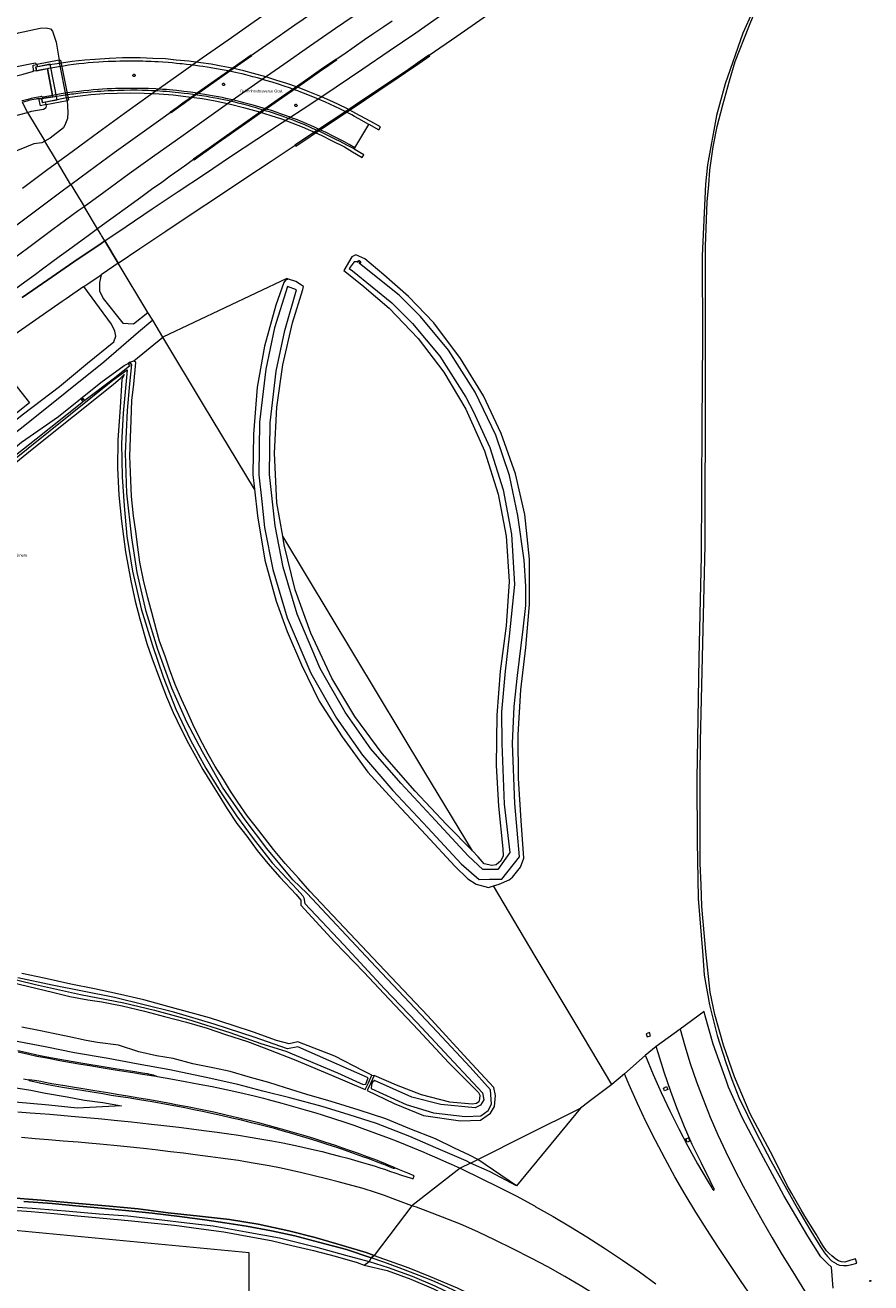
# Model space of a CAD drawing. Header units: metres. Extents: x 138165 to 154469, y 480134 to 494189.
# Tile 928 of 1056: x 149085 to 149459, y 487776 to 488332. Entities that reach past the tile are written whole.
import ezdxf

# ---------------------------------------------------------------- set-up
doc = ezdxf.new("R2010")
doc.units = ezdxf.units.M
doc.header["$LTSCALE"] = 0.001
doc.header["$MEASUREMENT"] = 0
for name, color, linetype, lineweight in [('TOP-L-topo objecten punt', 7, 'Continuous', 0), ('TOP-L-topo objecten vlak', 7, 'Continuous', 0), ('TOP-T-topo huisnummering naamgeving', 7, 'Continuous', 0)]:
    doc.layers.add(name, color=color, linetype=linetype, lineweight=lineweight)
doc.styles.add('Style-INTL_ISO', font='INTL_ISO.shx')

# ---------------------------------------------------------------- blocks, each defined once
blk = doc.blocks.new('24')
at = {"layer": 'TOP-L-topo objecten punt', "color": 7, "linetype": 'Continuous', "lineweight": 0}
for radius in [0.025, 0.0182, 0.0115, 0.005]:
    blk.add_circle((0, 0), radius, dxfattribs=at)

msp = doc.modelspace()

# ---------------------------------------------------------------- linework, layer by layer
at = {"layer": 'TOP-L-topo objecten vlak', "flags": 128}
for points in [[(149398.29, 488457.4), (149392, 488453.61), (149380.05, 488446.39), (149368.14, 488439.08), (149356.23, 488431.72), (149344.34, 488424.32), (149332.53, 488416.89), (149320.71, 488409.41), (149309.01, 488401.89), (149297.28, 488394.31), (149285.48, 488386.64), (149273.77, 488379), (149261.99, 488371.32), (149250.37, 488363.59), (149238.73, 488355.82), (149227.1, 488348.02), (149215.49, 488340.17), (149204.01, 488332.27), (149192.53, 488324.34), (149184.75, 488318.97)], [(149263.36, 488319.05), (149275.63, 488327.53), (149287.24, 488335.64), (149298.87, 488343.86), (149310.47, 488352.14), (149321.7, 488360.21), (149333.03, 488368.29), (149344.35, 488376.27), (149355.54, 488384.12), (149366.86, 488391.96), (149378.31, 488399.81), (149389.59, 488407.44), (149401.18, 488415.22), (149408.4, 488419.97), (149415.75, 488424.83), (149416.9, 488425.58)], [(149098.95, 488271.66), (149106.01, 488276.87), (149117.32, 488285.15), (149128.68, 488293.39), (149140.1, 488301.58), (149151.54, 488309.73), (149162.95, 488317.83), (149174.44, 488325.88), (149185.96, 488333.89), (149197.51, 488341.85), (149209.12, 488349.78), (149220.74, 488357.65), (149232.38, 488365.48), (149244.08, 488373.27), (149255.77, 488381.02), (149267.4, 488388.73), (149279.19, 488396.39), (149290.97, 488404.02), (149302.75, 488411.59), (149314.56, 488419.14), (149315.45, 488419.71), (149316.6, 488420.43)], [(149410.63, 488347.83), (149402.11, 488328.86), (149394.26, 488306.44), (149390.4, 488292.34), (149386.4, 488270.52), (149385.51, 488261.94), (149384.07, 488230.27), (149384.23, 488193.39), (149383.88, 488155.79), (149383.6, 488097.37), (149382.58, 488052.36), (149381.79, 487998.76), (149381.82, 487970.93), (149382.22, 487954.53), (149382.31, 487945.81), (149384.32, 487920.51), (149384.95, 487911.89), (149387.29, 487898.69), (149390.7, 487885.13), (149394.58, 487873.17), (149397.25, 487865.68), (149400.27, 487857.8), (149407.83, 487842.41), (149414.47, 487829.68), (149426.21, 487808.6), (149432.15, 487798.62), (149436.49, 487791.68), (149438.25, 487788.99), (149439.49, 487787.29), (149441.36, 487785.41), (149443.3, 487784.19), (149443.38, 487784.16), (149444.87, 487783.56), (149446.55, 487783.41), (149448.17, 487783.4), (149450.25, 487783.76), (149452.45, 487784.39), (149451.86, 487786.34), (149449.4, 487785.59), (149447.25, 487784.89), (149445.7, 487784.96)], [(149110.72, 488252.11), (149119.43, 488258.45), (149130.74, 488266.63), (149142.08, 488274.79), (149153.48, 488282.96), (149164.8, 488291.03), (149176.18, 488299.09), (149187.58, 488307.11), (149199.02, 488315.09), (149210.48, 488323.03), (149221.97, 488330.95), (149233.48, 488338.83)], [(149119.89, 488236.88), (149129.37, 488243.29), (149140.83, 488250.99), (149152.38, 488258.72), (149163.92, 488266.44), (149175.5, 488274.15), (149187.18, 488281.85), (149198.3, 488289.2), (149210.52, 488297.25), (149222.25, 488305.06), (149234.02, 488312.96), (149245.68, 488320.93), (149257.4, 488328.97), (149269.42, 488337.28)], [(149445.7, 487784.96), (149444.4, 487785.42), (149443.15, 487786.15), (149441.39, 487787.59), (149440.08, 487788.83), (149439.15, 487789.87), (149437.42, 487792.25), (149436.29, 487794.11), (149434.52, 487797.17), (149429.49, 487805.26), (149427.92, 487807.97), (149425.14, 487812.91), (149423.79, 487815.25), (149421.73, 487818.85), (149415.49, 487831.42), (149412, 487838.12), (149405.33, 487850.43), (149398.37, 487866.84), (149393.59, 487880.83), (149389.72, 487894.49), (149387.62, 487904.34), (149385.78, 487922.36), (149383.9, 487942.28), (149383.58, 487951.87), (149383.18, 487961.34), (149383.14, 487971.04), (149383.17, 487998.93), (149383.35, 488015.27), (149385.48, 488102.19), (149385.64, 488175.19), (149385.62, 488234.49), (149386.28, 488254.15), (149387.04, 488261.64), (149387.55, 488268.12), (149388.95, 488278.51), (149390.75, 488287.49), (149393.26, 488297.01), (149396.19, 488307.73), (149398.71, 488316.26), (149404.68, 488331.66), (149406.97, 488337.01)], [(149070.94, 488325.62), (149081.76, 488328.91), (149091.37, 488330.98), (149094.02, 488331.14), (149095.82, 488330.78), (149096.8, 488329.75), (149098.44, 488324.85), (149099.73, 488316.81)], [(149246.95, 488334.08), (149243.24, 488331.55), (149238.51, 488328.31), (149234.82, 488325.79), (149230.12, 488322.58), (149225.54, 488319.42), (149222.2, 488317.1)], [(149148.97, 488293.69), (149148.89, 488294.01), (149151.84, 488296.1), (149154.47, 488297.97), (149157.17, 488299.88), (149160.89, 488302.52), (149172.72, 488310.84), (149184.65, 488319.2), (149184.75, 488318.97)], [(149184.75, 488318.97), (149184.89, 488318.69), (149175.24, 488311.95), (149162, 488302.68), (149159.86, 488301.16), (149157.76, 488299.66), (149154.93, 488297.64), (149152.44, 488295.86), (149149.19, 488293.53), (149148.97, 488293.69)], [(149204.1, 488279.17), (149203.98, 488279.31), (149214.91, 488286.55), (149225.18, 488293.37), (149236.1, 488300.69), (149240.99, 488303.99), (149248.97, 488309.38), (149254.17, 488312.92), (149259.41, 488316.52), (149263.23, 488319.18), (149263.36, 488319.05)], [(149204.1, 488279.17), (149204.37, 488278.83), (149217.51, 488287.58), (149229.27, 488295.46), (149241.07, 488303.4), (149247.31, 488307.6), (149252.9, 488311.38), (149258.85, 488315.41), (149263.61, 488318.69), (149263.36, 488319.05)], [(149089.85, 488314.98), (149089.22, 488315.54), (149086.94, 488315.11), (149077.28, 488313.17)], [(149088.35, 488311.95), (149088.15, 488314.62), (149089.85, 488314.98)], [(149090.09, 488313.91), (149089.26, 488313.75), (149089.62, 488312.15)], [(149236.68, 488288.41), (149236.71, 488288.45), (149241.05, 488286.07), (149241.8, 488287.31), (149237.51, 488289.76), (149234.98, 488291.09), (149230.87, 488293.22), (149226.6, 488295.55), (149220.73, 488298.37), (149215.71, 488300.55), (149209.87, 488303.01), (149205.08, 488304.85), (149200.33, 488306.51), (149196.03, 488307.86), (149191.15, 488309.4), (149185.7, 488310.88), (149181.32, 488312.05), (149176.18, 488313.29), (149171.41, 488314.25), (149166.87, 488315.07), (149162.39, 488315.73), (149156.99, 488316.43), (149151.48, 488316.91), (149146.7, 488317.41), (149141.1, 488317.65), (149135.47, 488317.85), (149131.04, 488317.89), (149127.71, 488317.84), (149122.01, 488317.58), (149115.63, 488317.16), (149111.1, 488316.79), (149105.49, 488316.19), (149098.81, 488315.28), (149094.2, 488314.6), (149089.35, 488313.71), (149089.66, 488312.19), (149094.49, 488313.13), (149094.5, 488313.08)], [(149096.79, 488301.22), (149094.5, 488313.08), (149092.64, 488312.74), (149089.62, 488312.15)], [(149099.73, 488316.81), (149089.85, 488314.98)], [(149089.85, 488314.98), (149090.09, 488313.91)], [(149093.7, 488298.39), (149098.78, 488299.35), (149095.79, 488315), (149090.09, 488313.91)], [(149236.68, 488288.41), (149232.24, 488290.94), (149230.38, 488291.95), (149229.1, 488292.63), (149227.42, 488293.5), (149225.32, 488294.56), (149223.79, 488295.31), (149221.99, 488296.17), (149219.42, 488297.4), (149217.43, 488298.29), (149214.73, 488299.44), (149212.68, 488300.28), (149210.65, 488301.11), (149208.91, 488301.82), (149206.65, 488302.7), (149205.32, 488303.2), (149203.86, 488303.74), (149202.02, 488304.4), (149199.26, 488305.35), (149196.67, 488306.21), (149193.92, 488307.08), (149191.11, 488307.91), (149188.83, 488308.57), (149187.42, 488308.98), (149185.35, 488309.54), (149182.33, 488310.33), (149180.61, 488310.73), (149179.09, 488311.09), (149177.66, 488311.41), (149175.61, 488311.84), (149173.52, 488312.27), (149171.81, 488312.6), (149169.23, 488313.07), (149166.79, 488313.48), (149165.2, 488313.74), (149163.29, 488314.03), (149161.83, 488314.23), (149159.97, 488314.49), (149157.81, 488314.75), (149155.99, 488314.97), (149154.07, 488315.19), (149153.15, 488315.28), (149151.66, 488315.42), (149149.69, 488315.6), (149147.9, 488315.75), (149145.49, 488315.92), (149143.55, 488316.04), (149142.04, 488316.13), (149140.34, 488316.21), (149138.11, 488316.29), (149136.72, 488316.33), (149134.86, 488316.38), (149133.08, 488316.39), (149131.01, 488316.41), (149128.71, 488316.39), (149126.57, 488316.35), (149124.56, 488316.32), (149123, 488316.27), (149121.39, 488316.21), (149119.13, 488316.1), (149117.26, 488315.98), (149114.72, 488315.81), (149112.53, 488315.62), (149110.63, 488315.42), (149108.44, 488315.19), (149106.11, 488314.91), (149103.88, 488314.58), (149101.63, 488314.26), (149100.26, 488314.04), (149097.73, 488313.62), (149095.04, 488313.17), (149094.5, 488313.08)], [(149094.5, 488313.08), (149096.79, 488301.22)], [(149099.73, 488316.81), (149100.33, 488316.87), (149103.78, 488299.08), (149103.22, 488299.03)], [(149103.22, 488299.03), (149103, 488300.15), (149099.93, 488315.79), (149099.73, 488316.81)], [(149222.2, 488317.1), (149222.13, 488317.21), (149215.79, 488312.83), (149207.68, 488307.17), (149198.04, 488300.44), (149187.77, 488293.24), (149180.59, 488288.21), (149173.74, 488283.38), (149165.99, 488277.9), (149159.08, 488272.99), (149159.18, 488272.85)], [(149222.2, 488317.1), (149222.33, 488316.91), (149219.03, 488314.55), (149214.81, 488311.62), (149209.66, 488308.02), (149204.85, 488304.65), (149196.73, 488298.95), (149189.78, 488294.08), (149183.72, 488289.83), (149178.82, 488286.39), (149173.48, 488282.61), (149170.08, 488280.19), (149165.78, 488277.13), (149161.23, 488273.87), (149159.4, 488272.56), (149159.18, 488272.85)], [(149079.3, 488309.5), (149080.78, 488309.89), (149083.81, 488310.63), (149088.35, 488311.95)], [(149089.62, 488312.15), (149088.35, 488311.95)], [(149133.21, 488309.77), (149133.01, 488309.64), (149132.85, 488309.61), (149132.67, 488309.64), (149132.49, 488309.76), (149132.36, 488309.97), (149132.35, 488310.14), (149132.39, 488310.32), (149132.53, 488310.5), (149132.74, 488310.6), (149132.91, 488310.61), (149133.1, 488310.54), (149133.3, 488310.33), (149133.34, 488310.11), (149133.3, 488309.91), (149133.21, 488309.77)], [(149096.9, 488300.64), (149096.92, 488300.59), (149092.04, 488299.87), (149092.06, 488299.32), (149092.3, 488298.16), (149102.32, 488300.11), (149106.67, 488300.76), (149113.77, 488301.66), (149119.72, 488302.12), (149125.36, 488302.22), (149131.45, 488302.37), (149137.25, 488302.3), (149143.87, 488301.97), (149150.17, 488301.53), (149155.68, 488300.82), (149163.07, 488299.9), (149168.74, 488298.8), (149175.45, 488297.38), (149181.28, 488295.96), (149187.76, 488294.16), (149193.36, 488292.38), (149198, 488290.85), (149202.57, 488289.13), (149207.16, 488287.39), (149210.84, 488285.65), (149215.62, 488283.59), (149220.15, 488281.35), (149225.86, 488278.5), (149229.47, 488276.26), (149233.66, 488273.7), (149234.49, 488275), (149230.23, 488277.5), (149230.26, 488277.54)], [(149230.55, 488278.05), (149227.94, 488279.5), (149225.86, 488280.65), (149223.24, 488282.03), (149220.53, 488283.41), (149217.73, 488284.77), (149214.95, 488286.08), (149212.66, 488287.13), (149210.99, 488287.89), (149209.6, 488288.48), (149207.91, 488289.19), (149206.49, 488289.79), (149205.05, 488290.37), (149203.84, 488290.84), (149203.58, 488290.94), (149203.27, 488291.06), (149201.62, 488291.7), (149201.32, 488291.81), (149200.97, 488291.93), (149199.79, 488292.36), (149197.66, 488293.12), (149196.06, 488293.67), (149193.57, 488294.51), (149191.86, 488295.06), (149188.4, 488296.1), (149185.47, 488296.93), (149182.04, 488297.86), (149179.27, 488298.57), (149176.32, 488299.26), (149173.38, 488299.91), (149172.42, 488300.11), (149171.76, 488300.25), (149170.15, 488300.59), (149170.07, 488300.6), (149167.37, 488301.1), (149164.17, 488301.68), (149162.25, 488301.99), (149160.85, 488302.22), (149157.74, 488302.67), (149154.86, 488303.03), (149151.58, 488303.4), (149150.02, 488303.55), (149148.53, 488303.69), (149147.12, 488303.8), (149145.41, 488303.92), (149142.53, 488304.1), (149139.21, 488304.25), (149136.3, 488304.31), (149134.01, 488304.34), (149133, 488304.36), (149131.46, 488304.36), (149129.64, 488304.37), (149127.66, 488304.35), (149125.68, 488304.31), (149124.6, 488304.27), (149122.81, 488304.19), (149120.96, 488304.1), (149118.95, 488303.97), (149117.14, 488303.85), (149114.79, 488303.66), (149112.89, 488303.49), (149110.6, 488303.27), (149108.5, 488303.04), (149107.28, 488302.89), (149105.61, 488302.66), (149103.36, 488302.32), (149100.67, 488301.88), (149096.79, 488301.22)], [(149096.9, 488300.64), (149102.43, 488301.46), (149104.5, 488301.77), (149105.23, 488301.87), (149106.2, 488301.99), (149107.91, 488302.22), (149110.29, 488302.48), (149112.17, 488302.66), (149113.65, 488302.8), (149115.27, 488302.96), (149116.48, 488303.05), (149118.16, 488303.19), (149119.6, 488303.29), (149121.39, 488303.38), (149123.97, 488303.49), (149125.63, 488303.54), (149128.51, 488303.62), (149131.39, 488303.68), (149131.99, 488303.68), (149133.6, 488303.67), (149134.21, 488303.66), (149136.4, 488303.6), (149139.03, 488303.52), (149140.53, 488303.46), (149142.75, 488303.38), (149145.51, 488303.19), (149147.18, 488303.06), (149150.96, 488302.72), (149152.46, 488302.56), (149155.02, 488302.27), (149156.89, 488302.03), (149158.76, 488301.78), (149160.74, 488301.52), (149162.82, 488301.19), (149165.01, 488300.85), (149166.18, 488300.65), (149167.86, 488300.34), (149169.7, 488299.99), (149170.32, 488299.86), (149171.8, 488299.58), (149172.51, 488299.43), (149174.84, 488298.92), (149177.29, 488298.35), (149178.8, 488297.99), (149180.19, 488297.64), (149181.45, 488297.32), (149183.13, 488296.89), (149184.44, 488296.52), (149186.32, 488295.97), (149187.94, 488295.49), (149188.95, 488295.19), (149190.11, 488294.85), (149191.31, 488294.47), (149192.57, 488294.08), (149194.35, 488293.48), (149195.59, 488293.09), (149197.8, 488292.32), (149199.35, 488291.75), (149200.87, 488291.2), (149201.33, 488291.04), (149202.61, 488290.55), (149203.29, 488290.28), (149205.37, 488289.46), (149207.46, 488288.6), (149209.86, 488287.58), (149211.59, 488286.82), (149212.65, 488286.35), (149214.25, 488285.65), (149215.77, 488284.94), (149217.17, 488284.29), (149219.92, 488282.91), (149221.59, 488282.08), (149223.83, 488280.96), (149226.8, 488279.36), (149230.26, 488277.54)], [(149171.94, 488306), (149171.92, 488306.17), (149171.96, 488306.35), (149172.11, 488306.53), (149172.32, 488306.63), (149172.48, 488306.64), (149172.68, 488306.57), (149172.87, 488306.35), (149172.92, 488306.14), (149172.87, 488305.93), (149172.78, 488305.8), (149172.58, 488305.67), (149172.42, 488305.64), (149172.25, 488305.67), (149172.06, 488305.79), (149171.94, 488306)], [(149096.79, 488301.22), (149095.07, 488300.9), (149092.69, 488300.42), (149092.47, 488300.38), (149092.33, 488300.45), (149092.23, 488300.62), (149092.07, 488300.75), (149091.78, 488300.73), (149091.34, 488300.66), (149090.46, 488300.51), (149088.79, 488300.15), (149087.35, 488299.83), (149085.82, 488299.47), (149084.11, 488299.06), (149083.13, 488298.81)], [(149090.72, 488299.83), (149090.37, 488299.79), (149089.82, 488299.71), (149089.4, 488299.63), (149088.51, 488299.43), (149087.66, 488299.24), (149086.34, 488298.94), (149085.41, 488298.72), (149084.34, 488298.46), (149083.35, 488298.22)], [(149083.35, 488298.22), (149085.67, 488293.75)], [(149085.67, 488293.75), (149087.53, 488294.26), (149092.81, 488295.17), (149093.9, 488295.83), (149094.15, 488296.42), (149093.95, 488297.17)], [(149090.72, 488299.83), (149091.52, 488299.93), (149091.7, 488299.95), (149091.9, 488299.92)], [(149093.95, 488297.17), (149091.39, 488296.7), (149090.72, 488299.83)], [(149091.9, 488299.92), (149091.89, 488299.6), (149092.25, 488298.11), (149093.7, 488298.39)], [(149091.9, 488299.92), (149096.9, 488300.64), (149096.79, 488301.22)], [(149103.22, 488299.03), (149103.55, 488293.78), (149103.42, 488291.06), (149102.52, 488288.78), (149101.68, 488286.88), (149095.73, 488282.26), (149093.33, 488281)], [(149093.95, 488297.17), (149093.7, 488298.39)], [(149093.95, 488297.17), (149103.22, 488299.03)], [(149096.79, 488301.22), (149096.9, 488300.64)], [(149204.61, 488296.34), (149204.45, 488296.31), (149204.27, 488296.34), (149204.09, 488296.46), (149203.96, 488296.67), (149203.94, 488296.84), (149203.99, 488297.02), (149204.13, 488297.2), (149204.34, 488297.3), (149204.51, 488297.31), (149204.7, 488297.24), (149204.89, 488297.03), (149204.94, 488296.81), (149204.9, 488296.6), (149204.81, 488296.47), (149204.61, 488296.34)], [(149078.98, 488291.94), (149085.67, 488293.75)], [(149085.67, 488293.75), (149093.33, 488281)], [(149148.97, 488293.69), (149146.79, 488292.13), (149135.45, 488283.98), (149124.11, 488275.77), (149112.89, 488267.6), (149104.93, 488261.72)], [(149230.55, 488278.05), (149236.68, 488288.41)], [(149093.33, 488281), (149092, 488280.3), (149088.44, 488279.88), (149077.98, 488275.58)], [(149098.95, 488271.66), (149093.33, 488281)], [(149119.89, 488236.88), (149125.85, 488226.98), (149135.41, 488233.44), (149146.94, 488241.2), (149158.57, 488248.98), (149170.18, 488256.72), (149181.85, 488264.45), (149193.43, 488272.14), (149204.1, 488279.17)], [(149230.26, 488277.54), (149230.55, 488278.05)], [(149083.48, 488260.15), (149094.72, 488268.53), (149098.95, 488271.66)], [(149104.93, 488261.72), (149098.95, 488271.66)], [(149159.18, 488272.85), (149156.2, 488270.73), (149152.61, 488268.16), (149148.83, 488265.46), (149145.08, 488262.76), (149140.62, 488259.55), (149136.43, 488256.53), (149132.53, 488253.7), (149127.92, 488250.37), (149124.62, 488247.97), (149121.53, 488245.72), (149118.86, 488243.78), (149116.69, 488242.2)], [(149104.93, 488261.72), (149101.65, 488259.29), (149090.44, 488250.92), (149079.15, 488242.44), (149068, 488233.99), (149056.92, 488225.48), (149045.88, 488216.92), (149034.81, 488208.32), (149023.87, 488199.66), (149012.94, 488190.93), (149002.09, 488182.21), (148991.27, 488173.41), (148980.49, 488164.53), (148969.73, 488155.61), (148958.95, 488146.61), (148948.31, 488137.65), (148937.67, 488128.62), (148926.96, 488119.44), (148916.5, 488110.37), (148905.95, 488101.16), (148900.49, 488096.37)], [(149104.93, 488261.72), (149105.33, 488261.06), (149107.07, 488258.18), (149107.34, 488257.71), (149110.33, 488252.76), (149110.72, 488252.11)], [(149074.44, 488225.4), (149085.65, 488233.7), (149096.89, 488241.99), (149108.16, 488250.24), (149110.72, 488252.11)], [(149116.69, 488242.2), (149110.72, 488252.11)], [(149116.69, 488242.2), (149116.63, 488242.15), (149112.51, 488239.15), (149108.23, 488236.01), (149103.84, 488232.79), (149099.69, 488229.74), (149096.37, 488227.29), (149092.3, 488224.29), (149089.22, 488222.01), (149082.93, 488217.34), (149078.96, 488214.4), (149078.33, 488213.93)], [(149119.89, 488236.88), (149119.45, 488237.61), (149118.42, 488239.31), (149118.15, 488239.76), (149117.14, 488241.45), (149116.69, 488242.2)], [(149083.28, 488211.82), (149094.65, 488219.68), (149106.15, 488227.56), (149118.24, 488235.77), (149119.89, 488236.88)], [(149125.85, 488226.98), (149119.89, 488236.88), (149118.24, 488235.77), (149106.15, 488227.56), (149094.65, 488219.68), (149083.28, 488211.82)], [(149291.78, 487951.39), (149294.33, 487952.16), (149298.68, 487954.07), (149300.24, 487955.23), (149303.74, 487959.65), (149305.22, 487963.68), (149304.04, 487980.39), (149302.86, 487998.9), (149302.67, 488018.27), (149303.85, 488038.11), (149306.13, 488056.87), (149307.76, 488075.95), (149307.8, 488095.96), (149305.59, 488115.74), (149301.58, 488133.79), (149295.21, 488151.61), (149287.4, 488168.35), (149277.27, 488184.78), (149265.35, 488200.63), (149254.23, 488212.21), (149243.36, 488221.85), (149234.93, 488228.89), (149230.87, 488230.75), (149229.17, 488229.8), (149225.6, 488223.75), (149233.51, 488217.37), (149245.65, 488207.13), (149258.44, 488193.59), (149269.88, 488178.78), (149279.63, 488162.42), (149287.84, 488144.01), (149293.92, 488124.78), (149297.4, 488106.14), (149298.67, 488086.04), (149297.46, 488066.43), (149294.8, 488046.39), (149293.32, 488026.9), (149292.94, 488004.68), (149294, 487986.68), (149295.93, 487967.75), (149296.07, 487964.74), (149295.05, 487962.45), (149292.94, 487960.77), (149291.03, 487960.42), (149287.72, 487961.21), (149284.96, 487964.29), (149282.46, 487966.87)], [(149125.85, 488226.98), (149123.9, 488225.67), (149118.27, 488221.83)], [(149138.95, 488205.21), (149125.85, 488226.98)], [(149231.69, 488227.44), (149231.44, 488227.63), (149230.21, 488227.66), (149227.92, 488224.65), (149229.45, 488223.54), (149246.87, 488209.39), (149256.05, 488200.23), (149268.09, 488185.77), (149279.61, 488167.62), (149282.74, 488161.56), (149290.13, 488145.35), (149296.02, 488126.64), (149299.82, 488107.01), (149301.07, 488084.83), (149298.71, 488061.97), (149296.97, 488046.47), (149295.41, 488028.36), (149295.45, 488014.39), (149296.48, 487987.54), (149298.96, 487966.15), (149293.66, 487958.65), (149287.39, 487958.68), (149287.02, 487958.69), (149280.65, 487964.65), (149266.21, 487980.32), (149250.77, 487996.79), (149237.56, 488012.08), (149226.27, 488028.21), (149215.17, 488047.66), (149205.02, 488071.6), (149198.74, 488092.48), (149195.18, 488110.8), (149195.05, 488112.05), (149192.76, 488133.52), (149193.07, 488156.39), (149195.75, 488179.23), (149199.49, 488197.26), (149204.72, 488215.24), (149200.77, 488216.67), (149194.95, 488198.45), (149191.11, 488180.01), (149188.38, 488156.69), (149188.07, 488133.31), (149189.32, 488121.57), (149190.54, 488110.08), (149194.17, 488091.38), (149200.59, 488070.02), (149210.96, 488045.56), (149222.31, 488025.68), (149233.85, 488009.2), (149247.27, 487993.65), (149262.77, 487977.12), (149277.44, 487961.22), (149285.42, 487954.27), (149290.04, 487954.29), (149295.5, 487954.33), (149303.27, 487964.3), (149301.17, 487987.85), (149300.14, 488014.37), (149300.91, 488030.79), (149302.44, 488044.45), (149304.93, 488065.07), (149306.04, 488075.44), (149306.04, 488084.07), (149305.3, 488095.48), (149302.59, 488115.31), (149298.88, 488132.97), (149292.79, 488150.89), (149283.74, 488169.87), (149271.88, 488188.55), (149259.49, 488203.44), (149250.05, 488212.84), (149232.49, 488226.8)], [(149231.69, 488227.44), (149232.31, 488228.21), (149233.12, 488227.56), (149232.49, 488226.8)], [(149232.49, 488226.8), (149232.4, 488226.87), (149232.95, 488227.54), (149232.33, 488228.05), (149231.78, 488227.37), (149231.69, 488227.44)], [(149110.64, 488216.62), (149112.41, 488217.84), (149118.27, 488221.83)], [(149118.27, 488221.83), (149117.6, 488218.42), (149117.62, 488214.73), (149119.16, 488211.34), (149127.91, 488200.46), (149132.58, 488200.11), (149138.95, 488205.21)], [(149201.16, 488219.95), (149200.41, 488220.16), (149145.58, 488194.21)], [(149201.16, 488219.95), (149199.76, 488219.52), (149199.01, 488218.4), (149195.55, 488208.42), (149190.59, 488190.32), (149187.25, 488172.11), (149185.6, 488151.25), (149185.32, 488133.47), (149186.1, 488126.91)], [(149198.62, 488106.12), (149196.04, 488120.98), (149194.9, 488142.88), (149195.97, 488163.33), (149198.57, 488181.94), (149202.86, 488200.58), (149207.54, 488215.4), (149207.8, 488216.73), (149206.96, 488217.33), (149204.36, 488218.88), (149201.16, 488219.95)], [(149110.64, 488216.62), (149102.83, 488211.23), (149101.1, 488210.06), (149089.36, 488201.92), (149078.6, 488194.4), (149067.29, 488186.42), (149056.14, 488178.47), (149044.82, 488170.47), (149029.07, 488159.28), (149022.54, 488154.42), (149011.77, 488146.33), (149000.77, 488137.99), (148992.07, 488131.31), (148981.58, 488123.23), (148972.35, 488116.1), (148960.78, 488106.64), (148950.48, 488098.12), (148940.25, 488089.56), (148934.14, 488084.42), (148928.06, 488079.24), (148923.24, 488075), (148920.27, 488072.49)], [(148996.86, 488107.02), (148996.6, 488104.44), (148996.66, 488101.52), (148997.84, 488099.74), (149000.05, 488097.98), (149001.77, 488097.29), (149004.12, 488097.53), (149007.86, 488099.95), (149022.18, 488111.45), (149036.39, 488122.66), (149052.56, 488135.53), (149068.54, 488148.15), (149084, 488160.28), (149099.86, 488172.41), (149112.19, 488182.72), (149123.82, 488192.2), (149124.78, 488194.74), (149124.39, 488196.87), (149122.89, 488199.99), (149110.64, 488216.62)], [(149141.07, 488201.7), (149134.78, 488196.39), (149119.44, 488183.23), (149102.41, 488169.53), (149084.58, 488155.22), (149067.66, 488142.07), (149050.9, 488128.42), (149034.61, 488115.24), (149018.62, 488102.38), (149005.41, 488091.29), (149011.22, 488083.22)], [(149141.07, 488201.7), (149138.95, 488205.21)], [(149145.58, 488194.21), (149141.07, 488201.7)], [(149132.67, 488183.79), (149145.58, 488194.21)], [(149186.1, 488126.91), (149163.59, 488164.3), (149145.58, 488194.21)], [(148995.88, 488110.25), (148989.91, 488118.23), (149072.36, 488183.19), (149086.56, 488165.24), (149043.87, 488131.1), (149004.32, 488100), (148997.99, 488108.07)], [(149013.87, 488085.41), (149012.53, 488086.53), (149011.54, 488087.79), (149011.54, 488089.3), (149015.11, 488093.21), (149032.42, 488105.84), (149048.19, 488119.1), (149063.92, 488131.91), (149082.98, 488147.82), (149099.44, 488159.07), (149118.17, 488174.13), (149128.41, 488181.76), (149130.19, 488182.64)], [(149048.48, 488115.07), (149123.51, 488175.2), (149129.8, 488179.77), (149129.55, 488176.41), (149127.95, 488160.58), (149127.32, 488147.11), (149127.58, 488132.46), (149128.46, 488119.53), (149129.67, 488106.21), (149132.21, 488090.71), (149135.98, 488073.96), (149140.92, 488057.77), (149145.66, 488043.93), (149151.24, 488029.67), (149157.82, 488015.91), (149164.59, 488003.53), (149171.09, 487993.01), (149178.09, 487982.34), (149185.48, 487972.34), (149193.88, 487961.52), (149205.03, 487949.72), (149207.42, 487947.04), (149207.88, 487946.06), (149208.31, 487943.57), (149225.67, 487925.24), (149243.63, 487905.89), (149257.83, 487890.89), (149274.24, 487873.41), (149286.96, 487859.76), (149287.55, 487856.7), (149286.09, 487854.32), (149283.71, 487853.23), (149268.53, 487854.58), (149255.63, 487857.91), (149239.12, 487865.28), (149238.23, 487864.47), (149237.85, 487863.31), (149237.75, 487861.77), (149253.23, 487854.59), (149265.2, 487851), (149279.29, 487849.35), (149286.25, 487849.66), (149289.4, 487851.95), (149290.95, 487854.72), (149290.52, 487861.11), (149281.55, 487871.17), (149266.94, 487886.84), (149237.53, 487917.94), (149209.43, 487947.96), (149203.08, 487954.09), (149191.5, 487967.99), (149182.02, 487980.65), (149172, 487995.08), (149163.09, 488010.76), (149156.21, 488023.88), (149149.47, 488038.88), (149143.37, 488056.04), (149138.16, 488072.86), (149134.26, 488090.16), (149131.86, 488105.42), (149129.61, 488125.21), (149129.05, 488142.86), (149129.94, 488161.78), (149130.93, 488173.56), (149131.79, 488182.09), (149131.49, 488182.29)], [(149130.82, 488181.85), (149130.9, 488181.52), (149124.14, 488176.09), (149111.04, 488166.22), (149110.18, 488165.57), (149109.71, 488165.22), (149089.48, 488149.04), (149069.72, 488133.66)], [(149131.03, 488183.18), (149130.19, 488182.64)], [(149130.19, 488182.64), (149130.73, 488181.8), (149130.82, 488181.85)], [(149130.82, 488181.85), (149130.33, 488182.61), (149131, 488183.04), (149131.49, 488182.29)], [(149239.06, 487867.44), (149237.49, 487864.24), (149235.97, 487860.8), (149247.82, 487855.1), (149260.85, 487849.81), (149277.25, 487847.37), (149286.03, 487847.73), (149290.55, 487850.87), (149292.23, 487853.68), (149292.67, 487858.55), (149291.91, 487862.17), (149280.37, 487874.7), (149262.75, 487893.87), (149241.06, 487916.74), (149210.56, 487949.02), (149205.77, 487954.71), (149199.66, 487961.25), (149194.45, 487967.42), (149188.01, 487975.83), (149183.03, 487982.25), (149178.77, 487988.37), (149175.47, 487993.31), (149172.37, 487998.47), (149168.7, 488004.23), (149165.64, 488009.64), (149161.98, 488016.57), (149158.82, 488022.98), (149156.4, 488028.34), (149153.82, 488034), (149151.05, 488040.56), (149148.53, 488047.28), (149146.52, 488053.12), (149144.13, 488059.7), (149142.76, 488064.64), (149140.65, 488072.39), (149138.88, 488078.94), (149137.02, 488086.72), (149135.4, 488094.66), (149134.5, 488101.29), (149133.57, 488108.29), (149132.61, 488115.19), (149131.75, 488123.68), (149131.25, 488134.48), (149130.94, 488141.54), (149131.23, 488149.63), (149131.58, 488157.52), (149131.91, 488166.18), (149132.72, 488173.49), (149133.67, 488183.02), (149132.67, 488183.79)], [(149131.03, 488183.18), (149132.67, 488183.79)], [(149131.49, 488182.29), (149131.57, 488182.34), (149131.03, 488183.18)], [(149063.89, 488125.38), (149088.44, 488145.24), (149123.55, 488173.34), (149126.81, 488176.17), (149128.39, 488177.79), (149127.45, 488175.55), (149126.63, 488163.19), (149125.67, 488148.87), (149125.54, 488136.46), (149126.05, 488124.33), (149127.27, 488112.79), (149129.04, 488099.25), (149131.46, 488086.34), (149133.36, 488077.41), (149135.36, 488069.61), (149138.51, 488058.73), (149140.76, 488052.26), (149144.06, 488043.22), (149147.22, 488035.07), (149150.13, 488028.16), (149153.63, 488020.79), (149156.96, 488014.37), (149159.96, 488008.86), (149163.27, 488002.86), (149167.04, 487996.74), (149169.99, 487991.99), (149173.94, 487985.48), (149178.25, 487979.06), (149182.64, 487973.33), (149187.34, 487967.12), (149192.05, 487961.27), (149197.37, 487955.22), (149204.47, 487947.55), (149206.63, 487945.12), (149206.62, 487942.81), (149221.65, 487926.42), (149234.42, 487913.2), (149245.67, 487901.22), (149258.68, 487887.59), (149271.91, 487873.28), (149285.1, 487859.88), (149285.73, 487858.73), (149285.62, 487857.15), (149285.31, 487855.8), (149284.23, 487855.12), (149282.43, 487854.82), (149272.51, 487855.62), (149260.02, 487858.94), (149248.9, 487863.22), (149239.06, 487867.44)], [(149110.17, 488165.81), (149109.68, 488166.57), (149110.35, 488167.01), (149110.84, 488166.25), (149110.92, 488166.31), (149110.47, 488167), (149110.38, 488167.14), (149109.54, 488166.6), (149109.63, 488166.46), (149110.09, 488165.76), (149110.17, 488165.81)], [(149186.1, 488126.91), (149187.5, 488115.19), (149190.72, 488095.51), (149195.73, 488077.36), (149200.48, 488063.94), (149206.89, 488049.27), (149214.76, 488033.2), (149224.85, 488017.35), (149236.24, 488001.75), (149248.88, 487987.8), (149261.91, 487973.98), (149274.74, 487960.18), (149280.48, 487954.47), (149284.12, 487952.08), (149289.61, 487950.74), (149291.78, 487951.39)], [(149282.46, 487966.87), (149261.5, 488001.68), (149240.54, 488036.49), (149219.58, 488071.31), (149198.62, 488106.12)], [(149282.46, 487966.87), (149271.09, 487978.61), (149257.23, 487993.31), (149242.61, 488010.04), (149230.48, 488026.29), (149220.33, 488043.25), (149210.99, 488063.19), (149204.08, 488082.41), (149199.28, 488102.33), (149198.62, 488106.12)], [(149344.15, 487863.51), (149328.79, 487889.28), (149310.29, 487920.34), (149291.78, 487951.39)], [(149237.95, 487867.55), (149234.09, 487869.51), (149221.57, 487875.98), (149205.28, 487882.37), (149201.37, 487881.52), (149195.9, 487882.96), (149185.73, 487886.68), (149176.69, 487889.6), (149166.16, 487893.03), (149158.02, 487895.26), (149147.82, 487898.03), (149137.22, 487900.92), (149125.52, 487903.56), (149115.3, 487905.82), (149104.82, 487907.91), (149093.1, 487910.59), (149083.24, 487912.62)], [(149074.24, 487911.45), (149089.29, 487907.72), (149109.2, 487903.31), (149128.32, 487899.69), (149141.87, 487896.37), (149156.52, 487892.33), (149175.22, 487886.51), (149188.84, 487881.57), (149199.99, 487878.26), (149222.78, 487868.63), (149234.15, 487863.43), (149235.35, 487863.65), (149236.36, 487866.5), (149205.28, 487880.19), (149200.67, 487879.29), (149185.94, 487884.4), (149168.23, 487890.16), (149150.49, 487895.54), (149124.12, 487901.98), (149096.6, 487907.38), (149081.38, 487910.7)], [(149078.4, 487908.82), (149086.35, 487906.85), (149096.79, 487904.3), (149104.42, 487902.37), (149112.42, 487900.99), (149118.52, 487900), (149122.32, 487899.39), (149127.53, 487898.26), (149137.45, 487895.97), (149146.32, 487893.56), (149156.03, 487891.08), (149165.24, 487888.43), (149173.23, 487885.58), (149183.08, 487882.55), (149190.37, 487879.68), (149203.66, 487874.52), (149220.1, 487867.64), (149235.07, 487861.2), (149236.55, 487864.26), (149237.95, 487867.55)], [(149442, 487773.41), (149441.22, 487782.69), (149439.51, 487784.32), (149437.89, 487785.86), (149436.52, 487787.16), (149430.79, 487796.39), (149420.25, 487814.33), (149410.13, 487832.97), (149401.74, 487848.81), (149395.81, 487862.28), (149394.85, 487864.89), (149389.01, 487881.31), (149385.37, 487893.83), (149384.92, 487895.79), (149374.31, 487887.95)], [(149284.92, 487830.34), (149281.25, 487832.15), (149274.6, 487835.3), (149266.12, 487839.45), (149254.83, 487843.92), (149244.22, 487848.36), (149232.4, 487852.15), (149219.98, 487855.92), (149209.27, 487859), (149199.8, 487862.07), (149192.41, 487864.32), (149184.27, 487866.57), (149175.41, 487869.26), (149168.38, 487870.67), (149158.82, 487872.61), (149150.08, 487875.05), (149142.79, 487876.24), (149135.01, 487877.91), (149125.88, 487880.85), (149116.7, 487882.09), (149111.68, 487882.97), (149103.58, 487884.66), (149097.13, 487886.11), (149091.49, 487887.19), (149083.2, 487888.93)], [(149359.28, 487885.89), (149359.74, 487884.51), (149361.23, 487884.99), (149360.78, 487886.45), (149359.28, 487885.89)], [(149374.31, 487887.95), (149363.8, 487880.36)], [(149374.31, 487887.95), (149376.36, 487880.56), (149378.79, 487872.72), (149381.54, 487864.73), (149381.55, 487864.71), (149384.47, 487857), (149387.69, 487849.1), (149391.06, 487841.28), (149394.55, 487833.7), (149398.27, 487826.16), (149402.25, 487818.52), (149406.36, 487810.9), (149410.65, 487803.28), (149415.02, 487795.69), (149419.54, 487788.1), (149424.13, 487780.53), (149435.01, 487763.07), (149446.4, 487745.69), (149453.4, 487735.45)], [(149281.7, 487828.73), (149279.72, 487829.63), (149266.32, 487835.48), (149254.77, 487840.53), (149240.08, 487846.22), (149227.91, 487850.1), (149216.01, 487853.77), (149201.66, 487857.61), (149189.84, 487860.58), (149178.76, 487863.53), (149164.71, 487866.56), (149148.61, 487869.92), (149134.59, 487872.5), (149121.45, 487874.96), (149106.5, 487877.53), (149094.32, 487880.05), (149081.14, 487882.5)], [(149358.95, 487876.32), (149359.03, 487876.14), (149362.46, 487867.93), (149366.03, 487859.89), (149369.79, 487851.86), (149373.75, 487843.92), (149377.8, 487836.12), (149382.09, 487828.37), (149386.71, 487820.44), (149388.37, 487817.71), (149388.73, 487817.2), (149389.04, 487816.86), (149389.14, 487816.78), (149389.22, 487816.74), (149389.31, 487816.75), (149389.42, 487816.86), (149389.45, 487816.97), (149389.43, 487817.11), (149389.36, 487817.4), (149389.03, 487818.1), (149387.65, 487820.85), (149383.63, 487828.95), (149379.72, 487836.95), (149376.26, 487844.82), (149372.89, 487853.13), (149370.18, 487860.41), (149367.25, 487868.89), (149364.73, 487877.11), (149363.8, 487880.36)], [(149363.8, 487880.36), (149358.95, 487876.32)], [(149081.36, 487878.51), (149086.19, 487877.44), (149089.83, 487876.68), (149094.25, 487875.8), (149099.94, 487874.73), (149104.99, 487873.84), (149111.92, 487872.66), (149118.36, 487871.61), (149124.55, 487870.62), (149128.36, 487870.02), (149132.33, 487869.38), (149136.54, 487868.71), (149138.56, 487868.36), (149139.1, 487868.26), (149139.44, 487868.18), (149140.02, 487868.03), (149140.68, 487867.86), (149141.23, 487867.7), (149142.33, 487867.35), (149142.66, 487867.26), (149142.64, 487867.13)], [(149142.64, 487867.13), (149142.61, 487866.98), (149136.59, 487867.96), (149132.33, 487868.63), (149128.36, 487869.26), (149124.55, 487869.87), (149118.36, 487870.86), (149113.22, 487871.7), (149109.34, 487872.36), (149104.99, 487873.12), (149099.94, 487874.02), (149094.25, 487875.1), (149089.83, 487875.95), (149086.19, 487876.71), (149081.61, 487877.74)], [(149358.95, 487876.32), (149349.77, 487868.15)], [(149237.95, 487867.55), (149239.06, 487867.44)], [(149349.77, 487868.15), (149344.15, 487863.51)], [(149406.17, 487769.22), (149401.05, 487776.7), (149396.02, 487784.21), (149391.05, 487791.75), (149386.11, 487799.3), (149381.24, 487807.02), (149376.59, 487814.79), (149372.02, 487822.66), (149367.67, 487830.61), (149363.41, 487838.69), (149359.39, 487846.85), (149355.54, 487855.09), (149351.83, 487863.36), (149349.77, 487868.15)], [(149076.85, 487862.56), (149087.25, 487860.92), (149093.71, 487859.71), (149103.27, 487858.05), (149110.93, 487856.61), (149119.05, 487855.58), (149127.35, 487854.09), (149107.71, 487853.04), (149095.15, 487854.39), (149080.21, 487855.71)], [(149086.34, 487865.37), (149083.91, 487865.81)], [(149248.49, 487826.49), (149247.31, 487826.98), (149245.61, 487827.68), (149243.68, 487828.48), (149241.76, 487829.28), (149240.5, 487829.78), (149235.95, 487831.49), (149231.7, 487833.06), (149228.61, 487834.17), (149225.24, 487835.34), (149221.98, 487836.42), (149217.23, 487837.97), (149212.31, 487839.53), (149207.94, 487840.89), (149200.72, 487842.98), (149195.35, 487844.47), (149188.4, 487846.31), (149183.69, 487847.52), (149178.59, 487848.78), (149173.59, 487849.96), (149168.13, 487851.17), (149163.63, 487852.13), (149156.53, 487853.54), (149151.33, 487854.53), (149149.36, 487854.9), (149145.48, 487855.6), (149139.76, 487856.63), (149134.97, 487857.46), (149129.92, 487858.32), (149125.27, 487859.08), (149121.17, 487859.78), (149115.48, 487860.71), (149110.12, 487861.58), (149105.56, 487862.32), (149101.31, 487863.01), (149101.12, 487863.04), (149097.36, 487863.7), (149094.89, 487864.13), (149091.54, 487864.74), (149089.79, 487865.05), (149086.65, 487865.61), (149086.48, 487865.64), (149086.34, 487865.37)], [(149248.49, 487826.49), (149248.21, 487826.41), (149247.89, 487826.33), (149247.77, 487826.33), (149247.65, 487826.35), (149245.39, 487827.23), (149244.42, 487827.6), (149242.83, 487828.21), (149240.02, 487829.27), (149236.33, 487830.66), (149233.99, 487831.52), (149230.72, 487832.71), (149228.04, 487833.66), (149224.29, 487834.97), (149222.03, 487835.73), (149218.62, 487836.85), (149217.31, 487837.28), (149214.27, 487838.24), (149211.91, 487838.98), (149208.88, 487839.9), (149204.97, 487841.08), (149202.63, 487841.77), (149198.71, 487842.9), (149194.93, 487843.96), (149189.05, 487845.51), (149184.78, 487846.59), (149180.3, 487847.67), (149176.14, 487848.65), (149171.18, 487849.79), (149167.09, 487850.69), (149163.77, 487851.4), (149159.27, 487852.33), (149155.33, 487853.11), (149151.27, 487853.89), (149147.16, 487854.65), (149140.88, 487855.76), (149135.22, 487856.71), (149130.28, 487857.51), (149126.9, 487858.03), (149122.73, 487858.68), (149119.01, 487859.28), (149114.32, 487860.03), (149109.75, 487860.78), (149103.93, 487861.74), (149101.25, 487862.19), (149097.92, 487862.77), (149094.73, 487863.36), (149092.61, 487863.75), (149091.63, 487863.95), (149091.21, 487864.04), (149089.84, 487864.33), (149088.53, 487864.61), (149086.46, 487865.13), (149086.42, 487865.15), (149086.38, 487865.18), (149086.34, 487865.37)], [(149142.64, 487867.13), (149143.24, 487867.06), (149149.12, 487866.05), (149155.43, 487864.88), (149161.66, 487863.67), (149167.33, 487862.55), (149173.52, 487861.25), (149179.67, 487859.88), (149185.98, 487858.4), (149190.06, 487857.4), (149192.17, 487856.86), (149198.13, 487855.28), (149203.35, 487853.82), (149209.51, 487852.02), (149213.21, 487850.9), (149215.98, 487850.03), (149221.96, 487848.12), (149225.15, 487847.07), (149229.99, 487845.44), (149233.55, 487844.2), (149239.65, 487842), (149245.59, 487839.77), (149248.83, 487838.53), (149252.76, 487836.95), (149256.05, 487835.61), (149260.96, 487833.56), (149263.61, 487832.42), (149266.81, 487831.01), (149271.06, 487829.15), (149273.05, 487828.28), (149274.46, 487827.63), (149277.08, 487826.41)], [(149344.15, 487863.51), (149334.76, 487856.41), (149331.52, 487853.96), (149330.24, 487852.99)], [(149368.84, 487861.2), (149367.43, 487860.7), (149367.02, 487861.93), (149368.37, 487862.59), (149368.84, 487861.2)], [(149081.36, 487851.36), (149086.93, 487850.95), (149091.28, 487850.62), (149095.56, 487850.3), (149100.48, 487849.9), (149105.08, 487849.5), (149110.19, 487849.03), (149118.53, 487848.23), (149124.02, 487847.68), (149131.63, 487846.91), (149139.19, 487846.12), (149145.93, 487845.38), (149152.68, 487844.57), (149158.18, 487843.88), (149163.72, 487843.16), (149169.56, 487842.41), (149174.73, 487841.66), (149179.02, 487841), (149184.18, 487840.19), (149188.4, 487839.51), (149193.74, 487838.55), (149198.7, 487837.6), (149203.43, 487836.61), (149206.85, 487835.88), (149209.99, 487835.18), (149216.04, 487833.77), (149219.65, 487832.86), (149223.73, 487831.82), (149227.4, 487830.81), (149230.31, 487830), (149233.3, 487829.14), (149236.39, 487828.23), (149238.96, 487827.46), (149241.55, 487826.62), (149243.98, 487825.8), (149245.75, 487825.18), (149248.63, 487824.19), (149251.12, 487823.36), (149253.53, 487822.59), (149256.05, 487821.83), (149256.2, 487821.78), (149256.24, 487821.78), (149256.26, 487821.82), (149256.71, 487822.99), (149256.71, 487823.03), (149256.68, 487823.07), (149253.96, 487824.21), (149250.25, 487825.78), (149248.49, 487826.49)], [(149284.92, 487830.34), (149306.87, 487841.31), (149330.24, 487852.99)], [(149330.24, 487852.99), (149301.91, 487818.61)], [(148930.9, 487843.1), (148944.12, 487816.7), (148956.47, 487817.08), (148971.12, 487817.18), (148988.47, 487817.05), (149000.25, 487816.67), (149015.24, 487816.47), (149031.58, 487816.02), (149044.77, 487815.28), (149062.01, 487814.37), (149076.65, 487813.54), (149091.92, 487812.26), (149108.23, 487810.78), (149121.95, 487809.59), (149134.71, 487808.39), (149147.98, 487806.67), (149161.71, 487805.24), (149175.08, 487803.72), (149187.69, 487801.64), (149201.35, 487798.65), (149212.98, 487795.84), (149222.56, 487792.97), (149235.54, 487789.2), (149239.02, 487787.8)], [(149255.75, 487809.82), (149247.44, 487812.93), (149243.53, 487814.3), (149239.55, 487815.65), (149234.15, 487817.39), (149229.13, 487818.82), (149223.16, 487820.43), (149218.53, 487821.63), (149211.88, 487823.27), (149207.06, 487824.4), (149202.54, 487825.46), (149197.96, 487826.46), (149192.59, 487827.48), (149186.42, 487828.59), (149182.14, 487829.3), (149179.02, 487829.79), (149174.51, 487830.45), (149171.03, 487830.91), (149166.58, 487831.47), (149159.85, 487832.36), (149154.75, 487833.03), (149149, 487833.74), (149142.18, 487834.53), (149137.02, 487835.1), (149129.78, 487835.85), (149123.85, 487836.45), (149117.74, 487837.04), (149112.74, 487837.49), (149108.07, 487837.91), (149101.48, 487838.47), (149095.02, 487839), (149089.17, 487839.48), (149083.03, 487839.96)], [(149378.02, 487839.86), (149378.57, 487838.47), (149377.41, 487838.03), (149376.82, 487839.38), (149378.02, 487839.86)], [(149281.7, 487828.73), (149277.08, 487826.41)], [(149281.7, 487828.73), (149284.92, 487830.34)], [(149301.91, 487818.61), (149290.37, 487824.78), (149281.7, 487828.73)], [(149301.91, 487818.61), (149284.92, 487830.34)], [(149277.08, 487826.41), (149255.75, 487809.82)], [(149277.08, 487826.41), (149278.01, 487825.98), (149286.11, 487822.1), (149294.22, 487818.09), (149301.8, 487814.17), (149310.21, 487809.58), (149310.28, 487809.54), (149318.14, 487805.05), (149325.93, 487800.44), (149333.07, 487796.1), (149341.32, 487790.78), (149348.84, 487785.75), (149356.31, 487780.58), (149363.62, 487775.3)], [(149084.02, 487811.66), (149096.65, 487810.78), (149107.01, 487809.77), (149118.4, 487808.73), (149130.46, 487807.58), (149140.77, 487806.54), (149152.88, 487805.04), (149164.18, 487803.57), (149173.02, 487802.32), (149182.53, 487800.72), (149193.69, 487798.66), (149203.94, 487796.49), (149215.06, 487793.52), (149226.81, 487790.4), (149237.75, 487786.72), (149239.02, 487787.8), (149235.54, 487789.2), (149222.56, 487792.97), (149212.98, 487795.84), (149201.35, 487798.65), (149187.69, 487801.64), (149175.08, 487803.72), (149161.71, 487805.24), (149147.98, 487806.67), (149134.71, 487808.39), (149121.95, 487809.59), (149108.23, 487810.78), (149091.92, 487812.26), (149076.65, 487813.54)], [(149070.59, 487810), (149087.75, 487808.78), (149102.53, 487807.53), (149117.38, 487806.29), (149130.03, 487805.42), (149143.96, 487803.8), (149156.15, 487802.22), (149167.83, 487800.9), (149182.43, 487798.31), (149197.18, 487795.6), (149213.14, 487791.64), (149226.29, 487787.92), (149236.75, 487785.11)], [(149076.9, 487807.98), (149087.39, 487807.33), (149097.43, 487806.34), (149107.85, 487805.39), (149119.22, 487804.27), (149130.25, 487803.27), (149140.4, 487802.26), (149150.73, 487801.18), (149162.51, 487799.61), (149172.59, 487798.22), (149182.91, 487796.42), (149193.45, 487794.37), (149202.66, 487792.27), (149212.27, 487790.01), (149221.75, 487787.48), (149231.47, 487784.68), (149234.61, 487783.49)], [(149237.75, 487786.72), (149226.81, 487790.4), (149215.06, 487793.52), (149203.94, 487796.49), (149193.69, 487798.66), (149182.53, 487800.72), (149173.02, 487802.32), (149164.18, 487803.57), (149152.88, 487805.04), (149140.77, 487806.54), (149130.46, 487807.58), (149118.4, 487808.73), (149107.01, 487809.77), (149096.65, 487810.78), (149084.02, 487811.66)], [(149255.75, 487809.82), (149239.02, 487787.8)], [(149353.3, 487759.13), (149353.37, 487759.27), (149345.71, 487764.6), (149338.36, 487769.39), (149330.9, 487774.02), (149323.34, 487778.5), (149315.77, 487782.79), (149308.43, 487786.6), (149300.4, 487790.7), (149292.6, 487794.59), (149284.84, 487798.3), (149277.21, 487801.62), (149269.31, 487804.83), (149262.75, 487807.34), (149257.68, 487809.16), (149255.75, 487809.82)], [(149183.64, 487634.59), (149183.77, 487789.03), (149034.92, 487803.17), (149034.91, 487801.51), (149034.92, 487793.87), (149034.93, 487703.15), (149026.01, 487702.88), (149026.12, 487699.57)], [(149234.61, 487783.49), (149236.75, 487785.11)], [(149237.75, 487786.72), (149236.75, 487785.11)], [(149236.75, 487785.11), (149245.29, 487782.53), (149255.82, 487778.72), (149265.93, 487774.36), (149273.49, 487770.74), (149281.42, 487766.85), (149289.48, 487762.98), (149297.87, 487758.57), (149305.14, 487754.38), (149312.11, 487750.51), (149319.34, 487746.44), (149323.99, 487743.15), (149326.89, 487741.65), (149329.36, 487740.68), (149331.53, 487739.5)], [(149239.02, 487787.8), (149237.75, 487786.72)], [(149335.38, 487737.71), (149333.23, 487739.64), (149330.44, 487741.57), (149323.42, 487745.54), (149313.46, 487751.68), (149302.72, 487758.17), (149295.06, 487762.38), (149288.43, 487765.68), (149280.63, 487769.38), (149271.28, 487773.78), (149264.95, 487776.53), (149258.94, 487778.92), (149250.1, 487782.37), (149243.29, 487784.83), (149237.75, 487786.72)], [(149239.02, 487787.8), (149254.43, 487782.29), (149263.77, 487778.56), (149275.71, 487773.42), (149285.74, 487768.55), (149286.91, 487767.98), (149294.3, 487764.37), (149305.06, 487758.14), (149318.61, 487750.52), (149330.33, 487743.67), (149334.43, 487741.18), (149336.82, 487739.21), (149338.34, 487737.28)], [(149234.61, 487783.49), (149244.82, 487781.11), (149255.27, 487777.32), (149265.31, 487772.99), (149272.83, 487769.39), (149280.76, 487765.5), (149288.81, 487761.64), (149297.15, 487757.26), (149304.4, 487753.07), (149311.38, 487749.2), (149318.54, 487745.17), (149323.21, 487741.86), (149326.27, 487740.28), (149328.73, 487739.32), (149330.81, 487738.18), (149333.93, 487736.55), (149335.74, 487734.69), (149336.97, 487732.41)]]:
    msp.add_lwpolyline(points, dxfattribs=at)

# ---------------------------------------------------------------- block references
at = {"layer": 'TOP-L-topo objecten punt', "xscale": 10, "yscale": 10, "zscale": 10}
msp.add_blockref('24', (149458.44, 487776.56), dxfattribs=at)

# ---------------------------------------------------------------- texts
at = {"layer": 'TOP-T-topo huisnummering naamgeving', "style": 'Style-INTL_ISO'}
msp.add_text('Buitenhouttraverse Oost', height=1.25, rotation=0.2, dxfattribs=at).set_placement((149179.89, 488302.54))
msp.add_text('Knooppunt Almere', height=1.25, dxfattribs=at).set_placement((149071.27, 488097.11))

doc.saveas('drawing.dxf')
